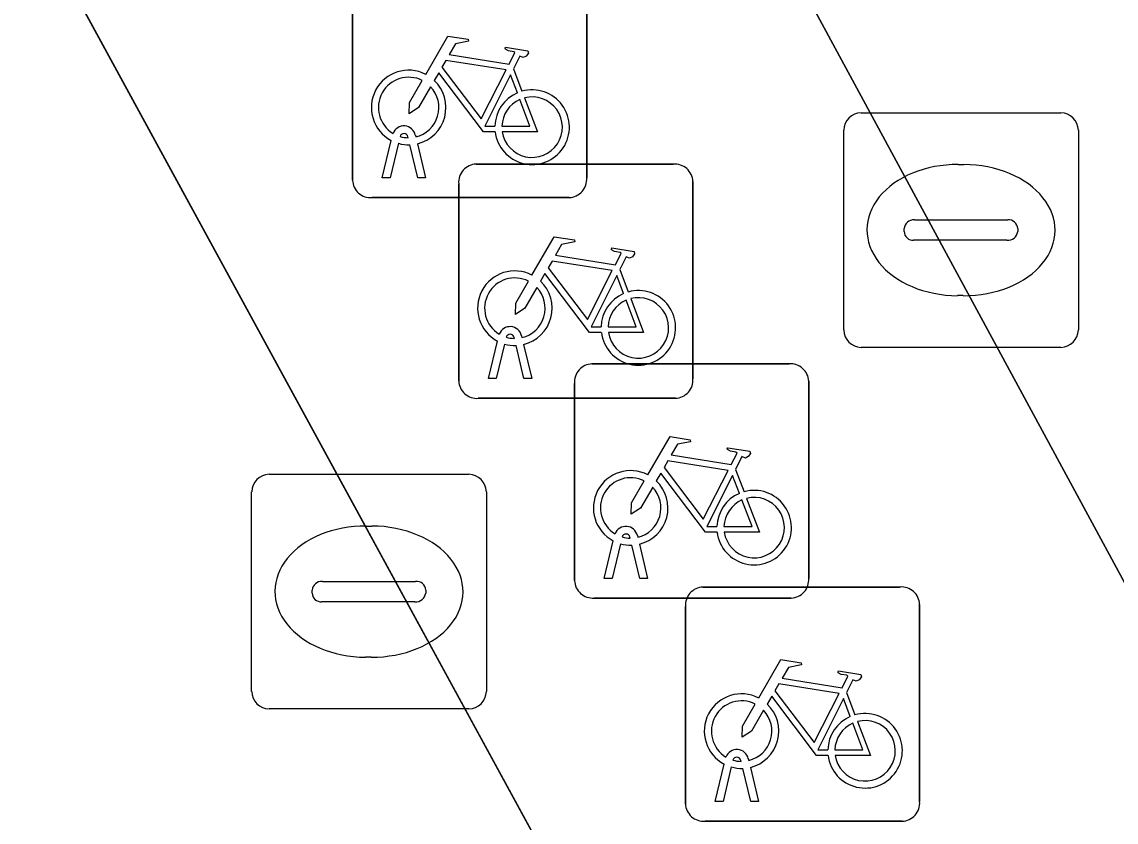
# Model space of a CAD drawing. Extents: x 161087 to 161926, y 382572 to 383873.
# Drawn here: x 161488.074 to 161492.741, y 383437.954 to 383441.367 of the extents above; entities that cross this region are included whole.
import ezdxf

# ---------------------------------------------------------------- set-up
doc = ezdxf.new("R2010")
doc.units = 0
for name, color, linetype in [('IMGEO_Berm_open', 7, 'Continuous'), ('IMGEO_Fietsenrek', 7, 'Continuous'), ('IMGEO_Fietspad_gesloten', 7, 'Continuous'), ('IMGEO_Kolk', 7, 'Continuous'), ('IMGEO_OVBaan_gesloten', 7, 'Continuous'), ('IMGEO_Rijbaan_lokaal_gesloten', 7, 'Continuous')]:
    doc.layers.add(name, color=color, linetype=linetype)

msp = doc.modelspace()

# ---------------------------------------------------------------- linework, layer by layer
at = {"layer": 'IMGEO_Berm_open'}
for points in [[(161494.112, 383436.56), (161493.811, 383437.067), (161489.581, 383444.88)], [(161487.632, 383442.713), (161497.855, 383423.967), (161499.053, 383424.641), (161500.028, 383425.176), (161500.135, 383424.98), (161500.344, 383425.094), (161494.112, 383436.56)]]:
    msp.add_lwpolyline(points, dxfattribs=at)
at = {"layer": 'IMGEO_Fietsenrek'}
for p, q in [((161489.4845, 383440.6919), (161489.4845, 383441.5328)), ((161489.4845, 383441.5328), (161489.4845, 383440.6919)), ((161490.4835, 383441.5421), (161490.4835, 383440.7012)), ((161490.4835, 383440.7012), (161490.4835, 383441.5421)), ((161490.1712, 383441.1662), (161490.2075, 383441.071)), ((161489.6115, 383440.7013), (161489.6498, 383440.8613)), ((161489.7219, 383440.8729), (161489.7209, 383440.8772)), ((161489.7526, 383440.8844), (161489.7544, 383440.8765)), ((161489.6802, 383440.8491), (161489.6449, 383440.7013)), ((161489.763, 383440.7013), (161489.7291, 383440.843)), ((161489.7614, 383440.8473), (161489.7964, 383440.7013)), ((161490.0119, 383440.7605), (161490.8528, 383440.7605)), ((161490.8528, 383440.7605), (161490.0119, 383440.7605)), ((161489.6449, 383440.7013), (161489.6115, 383440.7013)), ((161489.7964, 383440.7013), (161489.763, 383440.7013)), ((161489.9375, 383439.8359), (161489.9375, 383440.6768)), ((161489.9375, 383440.6768), (161489.9375, 383439.8359)), ((161490.9365, 383440.6861), (161490.9365, 383439.8452)), ((161490.9365, 383439.8452), (161490.9365, 383440.6861)), ((161490.4091, 383440.6175), (161489.5682, 383440.6175)), ((161489.5682, 383440.6175), (161490.4091, 383440.6175)), ((161490.6242, 383440.3102), (161490.6605, 383440.215)), ((161490.1749, 383440.0169), (161490.1739, 383440.0212)), ((161490.2056, 383440.0284), (161490.2074, 383440.0205)), ((161490.0645, 383439.8453), (161490.1028, 383440.0053)), ((161490.1332, 383439.9931), (161490.0979, 383439.8453)), ((161490.216, 383439.8453), (161490.1821, 383439.987)), ((161490.2144, 383439.9913), (161490.2494, 383439.8453)), ((161490.5059, 383439.9085), (161491.3468, 383439.9085)), ((161491.3468, 383439.9085), (161490.5059, 383439.9085)), ((161490.0979, 383439.8453), (161490.0645, 383439.8453)), ((161490.2494, 383439.8453), (161490.216, 383439.8453)), ((161491.4305, 383439.8341), (161491.4305, 383438.9932)), ((161491.4305, 383438.9932), (161491.4305, 383439.8341)), ((161490.4315, 383438.9839), (161490.4315, 383439.8248)), ((161490.4315, 383439.8248), (161490.4315, 383438.9839)), ((161490.8621, 383439.7615), (161490.0212, 383439.7615)), ((161490.0212, 383439.7615), (161490.8621, 383439.7615)), ((161491.1182, 383439.4582), (161491.1545, 383439.363)), ((161490.5585, 383438.9933), (161490.5968, 383439.1533)), ((161490.6272, 383439.1411), (161490.5919, 383438.9933)), ((161490.6689, 383439.1649), (161490.6679, 383439.1692)), ((161490.71, 383438.9933), (161490.6761, 383439.135)), ((161490.6996, 383439.1764), (161490.7014, 383439.1685)), ((161490.7084, 383439.1393), (161490.7434, 383438.9933)), ((161490.5919, 383438.9933), (161490.5585, 383438.9933)), ((161490.7434, 383438.9933), (161490.71, 383438.9933)), ((161490.9789, 383438.9565), (161491.8198, 383438.9565)), ((161491.8198, 383438.9565), (161490.9789, 383438.9565)), ((161491.3561, 383438.9095), (161490.5152, 383438.9095)), ((161490.5152, 383438.9095), (161491.3561, 383438.9095)), ((161490.9045, 383438.0319), (161490.9045, 383438.8728)), ((161490.9045, 383438.8728), (161490.9045, 383438.0319)), ((161491.9035, 383438.8821), (161491.9035, 383438.0412)), ((161491.9035, 383438.0412), (161491.9035, 383438.8821)), ((161491.5912, 383438.5062), (161491.6275, 383438.411)), ((161491.0315, 383438.0413), (161491.0698, 383438.2013)), ((161491.1419, 383438.2129), (161491.1409, 383438.2172)), ((161491.1726, 383438.2244), (161491.1744, 383438.2165)), ((161491.1002, 383438.1891), (161491.0649, 383438.0413)), ((161491.183, 383438.0413), (161491.1491, 383438.183)), ((161491.1814, 383438.1873), (161491.2164, 383438.0413)), ((161491.0649, 383438.0413), (161491.0315, 383438.0413)), ((161491.2164, 383438.0413), (161491.183, 383438.0413)), ((161491.8291, 383437.9575), (161490.9882, 383437.9575)), ((161490.9882, 383437.9575), (161491.8291, 383437.9575))]:
    msp.add_line(p, q, dxfattribs=at)
for points in [[(161489.7971, 383441.1432), (161489.8918, 383441.3067), (161489.978, 383441.2929), (161489.9797, 383441.2842), (161489.9236, 383441.2733), (161489.8974, 383441.228), (161490.1526, 383441.1872)], [(161490.1526, 383441.1872), (161490.1776, 383441.236), (161490.1725, 383441.24), (161490.1493, 383441.2437), (161490.1366, 383441.2512), (161490.1356, 383441.2543), (161490.1378, 383441.2589), (161490.2326, 383441.2438), (161490.2349, 383441.2335), (161490.2255, 383441.2211), (161490.2131, 383441.2147), (161490.1986, 383441.2209), (161490.1712, 383441.1662)], [(161490.1397, 383441.162), (161489.8829, 383441.203), (161489.8662, 383441.1742), (161490.0332, 383440.9539), (161490.1397, 383441.162)], [(161490.0928, 383440.8985), (161490.0431, 383440.8986), (161489.8524, 383441.1503), (161489.8334, 383441.1175)], [(161490.1877, 383441.064), (161490.1584, 383441.1408), (161490.049, 383440.9227), (161490.0917, 383440.9226)], [(161489.8178, 383441.0907), (161489.7662, 383441.0015), (161489.7263, 383440.9755), (161489.7275, 383441.023), (161489.782, 383441.1172)], [(161490.1217, 383440.9225), (161490.2416, 383440.9223), (161490.1984, 383441.0359)], [(161490.2182, 383441.0428), (161490.2732, 383440.8982), (161490.1231, 383440.8985)], [(161490.2501, 383440.2872), (161490.3448, 383440.4507), (161490.431, 383440.4369), (161490.4327, 383440.4282), (161490.3766, 383440.4173), (161490.3504, 383440.372), (161490.6056, 383440.3312)], [(161490.6056, 383440.3312), (161490.6306, 383440.38), (161490.6255, 383440.384), (161490.6023, 383440.3877), (161490.5896, 383440.3952), (161490.5886, 383440.3983), (161490.5908, 383440.4029), (161490.6856, 383440.3878), (161490.6879, 383440.3775), (161490.6785, 383440.3651), (161490.6661, 383440.3587), (161490.6516, 383440.3649), (161490.6242, 383440.3102)], [(161490.5927, 383440.306), (161490.3359, 383440.347), (161490.3192, 383440.3182), (161490.4862, 383440.0979), (161490.5927, 383440.306)], [(161490.2708, 383440.2347), (161490.2192, 383440.1455), (161490.1793, 383440.1195), (161490.1805, 383440.167), (161490.235, 383440.2612)], [(161490.5458, 383440.0425), (161490.4961, 383440.0426), (161490.3054, 383440.2943), (161490.2864, 383440.2615)], [(161490.6407, 383440.208), (161490.6114, 383440.2848), (161490.502, 383440.0667), (161490.5447, 383440.0666)], [(161490.5747, 383440.0665), (161490.6946, 383440.0663), (161490.6514, 383440.1799)], [(161490.6712, 383440.1868), (161490.7262, 383440.0422), (161490.5761, 383440.0425)], [(161490.7441, 383439.4352), (161490.8388, 383439.5987), (161490.925, 383439.5849), (161490.9267, 383439.5762), (161490.8706, 383439.5653), (161490.8444, 383439.52), (161491.0996, 383439.4792)], [(161491.0996, 383439.4792), (161491.1246, 383439.528), (161491.1195, 383439.532), (161491.0963, 383439.5357), (161491.0836, 383439.5432), (161491.0826, 383439.5463), (161491.0848, 383439.5509), (161491.1796, 383439.5358), (161491.1819, 383439.5255), (161491.1725, 383439.5131), (161491.1601, 383439.5067), (161491.1456, 383439.5129), (161491.1182, 383439.4582)], [(161491.0867, 383439.454), (161490.8299, 383439.495), (161490.8132, 383439.4662), (161490.9802, 383439.2459), (161491.0867, 383439.454)], [(161491.0398, 383439.1905), (161490.9901, 383439.1906), (161490.7994, 383439.4423), (161490.7804, 383439.4095)], [(161491.1347, 383439.356), (161491.1054, 383439.4328), (161490.996, 383439.2147), (161491.0387, 383439.2146)], [(161490.7648, 383439.3827), (161490.7132, 383439.2935), (161490.6733, 383439.2675), (161490.6745, 383439.315), (161490.729, 383439.4092)], [(161491.0687, 383439.2145), (161491.1886, 383439.2143), (161491.1454, 383439.3279)], [(161491.1652, 383439.3348), (161491.2202, 383439.1902), (161491.0701, 383439.1905)], [(161491.2171, 383438.4832), (161491.3118, 383438.6467), (161491.398, 383438.6329), (161491.3997, 383438.6242), (161491.3436, 383438.6133), (161491.3174, 383438.568), (161491.5726, 383438.5272)], [(161491.5726, 383438.5272), (161491.5976, 383438.576), (161491.5925, 383438.58), (161491.5693, 383438.5837), (161491.5566, 383438.5912), (161491.5556, 383438.5943), (161491.5578, 383438.5989), (161491.6526, 383438.5838), (161491.6549, 383438.5735), (161491.6455, 383438.5611), (161491.6331, 383438.5547), (161491.6186, 383438.5609), (161491.5912, 383438.5062)], [(161491.5597, 383438.502), (161491.3029, 383438.543), (161491.2862, 383438.5142), (161491.4532, 383438.2939), (161491.5597, 383438.502)], [(161491.5128, 383438.2385), (161491.4631, 383438.2386), (161491.2724, 383438.4903), (161491.2534, 383438.4575)], [(161491.6077, 383438.404), (161491.5784, 383438.4808), (161491.469, 383438.2627), (161491.5117, 383438.2626)], [(161491.2378, 383438.4307), (161491.1862, 383438.3415), (161491.1463, 383438.3155), (161491.1475, 383438.363), (161491.202, 383438.4572)], [(161491.5417, 383438.2625), (161491.6616, 383438.2623), (161491.6184, 383438.3759)], [(161491.6382, 383438.3828), (161491.6932, 383438.2382), (161491.5431, 383438.2385)]]:
    msp.add_lwpolyline(points, dxfattribs=at)
for centre, radius, start, end in [((161489.7241, 383441.0019), 0.159, 62.6766, 242.1369), ((161489.7241, 383441.0019), 0.129, 63.3192, 238.903), ((161489.7241, 383441.0019), 0.159, 283.5766, 46.6042), ((161489.7241, 383441.0019), 0.129, 283.6043, 43.4302), ((161490.2507, 383440.9179), 0.159, 113.3408, 178.3217), ((161490.2507, 383440.9179), 0.159, 187.0065, 105.7708), ((161490.2507, 383440.9179), 0.129, 188.6715, 104.5883), ((161490.2507, 383440.9179), 0.129, 113.923, 177.9556), ((161489.7039, 383440.8733), 0.0499, 12.8025, 158.6934), ((161489.7039, 383440.8733), 0.0174, 12.8025, 163.4502), ((161489.7241, 383441.0019), 0.129, 253.415, 269.0204), ((161489.7241, 383441.0019), 0.159, 253.9967, 271.7867), ((161490.0152, 383440.6826), 0.0779, 92.4484, 184.2845), ((161490.0152, 383440.6826), 0.0779, 92.4484, 184.2845), ((161490.8586, 383440.6828), 0.0779, 2.4484, 94.2845), ((161490.8586, 383440.6828), 0.0779, 2.4484, 94.2845), ((161489.5624, 383440.6952), 0.0779, 182.4484, 274.2845), ((161489.5624, 383440.6952), 0.0779, 182.4484, 274.2845), ((161490.4058, 383440.6954), 0.0779, 272.4484, 4.2845), ((161490.4058, 383440.6954), 0.0779, 272.4484, 4.2845), ((161490.1771, 383440.1459), 0.159, 62.6766, 242.1369), ((161490.1771, 383440.1459), 0.129, 63.3192, 238.903), ((161490.1771, 383440.1459), 0.159, 283.5766, 46.6042), ((161490.1771, 383440.1459), 0.129, 283.6043, 43.4302), ((161490.7037, 383440.0619), 0.159, 113.3408, 178.3217), ((161490.7037, 383440.0619), 0.159, 187.0065, 105.7708), ((161490.7037, 383440.0619), 0.129, 113.923, 177.9556), ((161490.7037, 383440.0619), 0.129, 188.6715, 104.5883), ((161490.1569, 383440.0173), 0.0499, 12.8025, 158.6934), ((161490.1569, 383440.0173), 0.0174, 12.8025, 163.4502), ((161490.1771, 383440.1459), 0.129, 253.415, 269.0204), ((161490.1771, 383440.1459), 0.159, 253.9967, 271.7867), ((161490.5092, 383439.8306), 0.0779, 92.4484, 184.2845), ((161490.5092, 383439.8306), 0.0779, 92.4484, 184.2845), ((161491.3526, 383439.8308), 0.0779, 2.4484, 94.2845), ((161491.3526, 383439.8308), 0.0779, 2.4484, 94.2845), ((161490.0154, 383439.8392), 0.0779, 182.4484, 274.2845), ((161490.0154, 383439.8392), 0.0779, 182.4484, 274.2845), ((161490.8588, 383439.8394), 0.0779, 272.4484, 4.2845), ((161490.8588, 383439.8394), 0.0779, 272.4484, 4.2845), ((161490.6711, 383439.2939), 0.159, 62.6766, 242.1369), ((161490.6711, 383439.2939), 0.129, 63.3192, 238.903), ((161490.6711, 383439.2939), 0.129, 283.6043, 43.4302), ((161490.6711, 383439.2939), 0.159, 283.5766, 46.6042), ((161491.1977, 383439.2099), 0.159, 187.0065, 105.7708), ((161491.1977, 383439.2099), 0.159, 113.3408, 178.3217), ((161491.1977, 383439.2099), 0.129, 113.923, 177.9556), ((161491.1977, 383439.2099), 0.129, 188.6715, 104.5883), ((161490.6509, 383439.1653), 0.0499, 12.8025, 158.6934), ((161490.6509, 383439.1653), 0.0174, 12.8025, 163.4502), ((161490.6711, 383439.2939), 0.159, 253.9967, 271.7867), ((161490.6711, 383439.2939), 0.129, 253.415, 269.0204), ((161491.3528, 383438.9874), 0.0779, 272.4484, 4.2845), ((161491.3528, 383438.9874), 0.0779, 272.4484, 4.2845), ((161490.5094, 383438.9872), 0.0779, 182.4484, 274.2845), ((161490.5094, 383438.9872), 0.0779, 182.4484, 274.2845), ((161490.9822, 383438.8786), 0.0779, 92.4484, 184.2845), ((161490.9822, 383438.8786), 0.0779, 92.4484, 184.2845), ((161491.8256, 383438.8788), 0.0779, 2.4484, 94.2845), ((161491.8256, 383438.8788), 0.0779, 2.4484, 94.2845), ((161491.1441, 383438.3419), 0.159, 62.6766, 242.1369), ((161491.1441, 383438.3419), 0.129, 63.3192, 238.903), ((161491.1441, 383438.3419), 0.159, 283.5766, 46.6042), ((161491.1441, 383438.3419), 0.129, 283.6043, 43.4302), ((161491.6707, 383438.2579), 0.159, 113.3408, 178.3217), ((161491.6707, 383438.2579), 0.159, 187.0065, 105.7708), ((161491.6707, 383438.2579), 0.129, 188.6715, 104.5883), ((161491.6707, 383438.2579), 0.129, 113.923, 177.9556), ((161491.1239, 383438.2133), 0.0499, 12.8025, 158.6934), ((161491.1239, 383438.2133), 0.0174, 12.8025, 163.4502), ((161491.1441, 383438.3419), 0.129, 253.415, 269.0204), ((161491.1441, 383438.3419), 0.159, 253.9967, 271.7867), ((161490.9824, 383438.0352), 0.0779, 182.4484, 274.2845), ((161490.9824, 383438.0352), 0.0779, 182.4484, 274.2845), ((161491.8258, 383438.0354), 0.0779, 272.4484, 4.2845), ((161491.8258, 383438.0354), 0.0779, 272.4484, 4.2845)]:
    msp.add_arc(centre, radius, start, end, dxfattribs=at)
at = {"layer": 'IMGEO_Fietspad_gesloten'}
msp.add_lwpolyline([(161560.95, 383310.401), (161555.169, 383320.567), (161545.784, 383337.077), (161533.815, 383358.36), (161518.57, 383386.074), (161518.533, 383386.141), (161508.341, 383404.795), (161503.535, 383413.591), (161503.524, 383413.612), (161497.855, 383423.967), (161487.632, 383442.713)], dxfattribs=at)
at = {"layer": 'IMGEO_Kolk'}
for p, q in [((161491.6539, 383440.9795), (161492.5061, 383440.9795)), ((161491.5795, 383440.0529), (161491.5795, 383440.9051)), ((161492.5805, 383440.9051), (161492.5805, 383440.0529)), ((161492.0675, 383440.7587), (161492.0925, 383440.7587)), ((161491.881, 383440.5223), (161492.2789, 383440.5223)), ((161491.8379, 383440.4729), (161491.8379, 383440.4851)), ((161492.322, 383440.4851), (161492.322, 383440.4729)), ((161492.2755, 383440.4357), (161491.8776, 383440.4357)), ((161492.0895, 383440.1993), (161492.0646, 383440.1993)), ((161492.5061, 383439.9785), (161491.6539, 383439.9785)), ((161489.1289, 383439.4375), (161489.9811, 383439.4375)), ((161489.0545, 383438.5109), (161489.0545, 383439.3631)), ((161490.0555, 383439.3631), (161490.0555, 383438.5109)), ((161489.5425, 383439.2167), (161489.5675, 383439.2167)), ((161489.356, 383438.9803), (161489.7539, 383438.9803)), ((161489.3129, 383438.9309), (161489.3129, 383438.9431)), ((161489.797, 383438.9431), (161489.797, 383438.9309)), ((161489.7505, 383438.8937), (161489.3526, 383438.8937)), ((161489.5645, 383438.6573), (161489.5396, 383438.6573)), ((161489.9811, 383438.4365), (161489.1289, 383438.4365))]:
    msp.add_line(p, q, dxfattribs=at)
for points in [[(161491.6539, 383440.9795), (161492.5061, 383440.9795)], [(161491.5795, 383440.0529), (161491.5795, 383440.9051)], [(161492.5805, 383440.9051), (161492.5805, 383440.0529)], [(161492.5061, 383439.9785), (161491.6539, 383439.9785)], [(161489.1289, 383439.4375), (161489.9811, 383439.4375)], [(161489.0545, 383438.5109), (161489.0545, 383439.3631)], [(161490.0555, 383439.3631), (161490.0555, 383438.5109)], [(161489.9811, 383438.4365), (161489.1289, 383438.4365)]]:
    msp.add_lwpolyline(points, dxfattribs=at)
for centre, radius, start, end in [((161491.656, 383440.903), 0.0765, 91.552, 178.448), ((161491.656, 383440.903), 0.0765, 91.552, 178.448), ((161492.504, 383440.903), 0.0765, 1.552, 88.448), ((161492.504, 383440.903), 0.0765, 1.552, 88.448), ((161491.8781, 383440.4821), 0.0403, 85.8775, 175.7526), ((161492.2834, 383440.4839), 0.0386, 1.7309, 96.639), ((161491.8746, 383440.4722), 0.0366, 178.938, 274.7102), ((161492.2794, 383440.4785), 0.043, 264.8664, 352.4533), ((161491.656, 383440.055), 0.0765, 181.552, 268.448), ((161491.656, 383440.055), 0.0765, 181.552, 268.448), ((161492.504, 383440.055), 0.0765, 271.552, 358.448), ((161492.504, 383440.055), 0.0765, 271.552, 358.448), ((161489.131, 383439.361), 0.0765, 91.552, 178.448), ((161489.131, 383439.361), 0.0765, 91.552, 178.448), ((161489.979, 383439.361), 0.0765, 1.552, 88.448), ((161489.979, 383439.361), 0.0765, 1.552, 88.448), ((161489.3531, 383438.9401), 0.0403, 85.8775, 175.7526), ((161489.7584, 383438.9419), 0.0386, 1.7309, 96.639), ((161489.3496, 383438.9302), 0.0366, 178.938, 274.7102), ((161489.7544, 383438.9365), 0.043, 264.8664, 352.4533), ((161489.131, 383438.513), 0.0765, 181.552, 268.448), ((161489.131, 383438.513), 0.0765, 181.552, 268.448), ((161489.979, 383438.513), 0.0765, 271.552, 358.448), ((161489.979, 383438.513), 0.0765, 271.552, 358.448)]:
    msp.add_arc(centre, radius, start, end, dxfattribs=at)
for centre, major_axis, ratio, start_param, end_param in [((161492.066, 383440.479), (-0.3872, 0.002), 0.722429, 4.712389, 7.853982), ((161492.091, 383440.479), (-0.3901, 0.002), 0.717154, 1.570796, 4.712389), ((161489.541, 383438.937), (-0.3872, 0.002), 0.722429, 4.712389, 7.853982), ((161489.566, 383438.937), (-0.3901, 0.002), 0.717154, 1.570796, 4.712389)]:
    msp.add_ellipse(centre, major_axis=major_axis, ratio=ratio, start_param=start_param, end_param=end_param, dxfattribs=at)
at = {"layer": 'IMGEO_OVBaan_gesloten'}
msp.add_lwpolyline([(161489.581, 383444.88), (161493.811, 383437.067), (161494.112, 383436.56), (161496.988, 383438.141)], dxfattribs=at)
msp.add_arc((161335.5606, 383355.8823), 181.1776, 27.002068, 36.162866, dxfattribs=at)
at = {"layer": 'IMGEO_Rijbaan_lokaal_gesloten'}
msp.add_arc((161335.5606, 383355.8823), 181.1776, 27.002068, 36.162866, dxfattribs=at)

doc.saveas('drawing.dxf')
